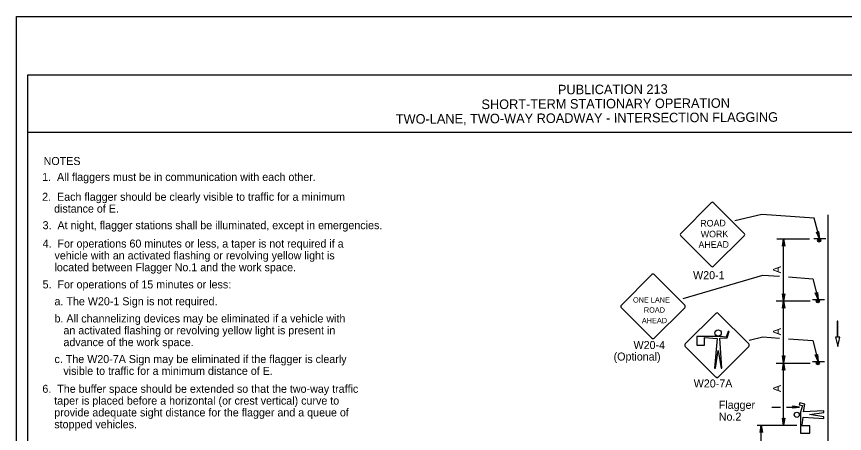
# Model space of a CAD drawing. Extents: x -14145 to -13662, y 30244 to 30661.
# Drawn here: x -13892.17 to -13870.45, y 30520.38 to 30531.31 of the extents above; entities that cross this region are included whole.
import ezdxf

# ---------------------------------------------------------------- set-up
doc = ezdxf.new("R2010")
doc.units = 0
for name, color, linetype in [('1', 7, 'Continuous'), ('10', 7, 'Continuous'), ('2', 7, 'Continuous'), ('4', 7, 'Continuous'), ('61', 7, 'Continuous')]:
    doc.layers.add(name, color=color, linetype=linetype)

msp = doc.modelspace()

# ---------------------------------------------------------------- linework, layer by layer
at = {"layer": '1'}
for p, q in [((-13873.95, 30526.425), (-13874.745, 30525.622)), ((-13873.082, 30525.622), (-13873.884, 30526.425)), ((-13873.33, 30525.962), (-13872.616, 30526.129)), ((-13872.616, 30526.129), (-13871.249, 30526.029)), ((-13871.25, 30526.029), (-13871.11, 30525.482)), ((-13870.881, 30515.635), (-13870.881, 30526.107)), ((-13874.745, 30525.556), (-13873.95, 30524.761)), ((-13873.884, 30524.761), (-13873.082, 30525.556)), ((-13872.228, 30525.476), (-13871.372, 30525.476)), ((-13872.048, 30523.852), (-13872.048, 30525.476)), ((-13870.943, 30525.476), (-13871.255, 30525.476)), ((-13875.508, 30524.543), (-13876.303, 30523.741)), ((-13874.639, 30523.741), (-13875.442, 30524.543)), ((-13874.681, 30523.911), (-13872.596, 30524.531)), ((-13872.596, 30524.531), (-13872.159, 30524.499)), ((-13871.917, 30524.482), (-13871.283, 30524.435)), ((-13871.284, 30524.435), (-13871.144, 30523.888)), ((-13872.246, 30523.852), (-13871.352, 30523.852)), ((-13872.048, 30522.228), (-13872.048, 30523.852)), ((-13870.977, 30523.882), (-13871.289, 30523.882)), ((-13870.977, 30523.882), (-13871.289, 30523.882)), ((-13876.303, 30523.674), (-13875.508, 30522.879)), ((-13875.442, 30522.879), (-13874.639, 30523.674)), ((-13873.825, 30523.518), (-13874.627, 30522.723)), ((-13872.962, 30522.723), (-13873.765, 30523.518)), ((-13870.621, 30523.318), (-13870.643, 30523.318)), ((-13870.643, 30523.318), (-13870.643, 30522.902)), ((-13870.621, 30522.904), (-13870.621, 30523.318)), ((-13873.705, 30522.918), (-13874.327, 30522.918)), ((-13874.327, 30522.918), (-13874.327, 30522.693)), ((-13874.125, 30522.693), (-13874.125, 30522.896)), ((-13874.125, 30522.896), (-13873.795, 30522.866)), ((-13873.795, 30522.866), (-13873.862, 30522.086)), ((-13873.72, 30522.873), (-13873.525, 30522.881)), ((-13873.667, 30522.086), (-13873.72, 30522.873)), ((-13873.555, 30522.903), (-13873.705, 30522.918)), ((-13873.502, 30523.053), (-13873.555, 30522.903)), ((-13873.525, 30522.881), (-13873.48, 30523.046)), ((-13873.48, 30523.046), (-13873.502, 30523.053)), ((-13872.95, 30522.824), (-13872.596, 30522.907)), ((-13872.596, 30522.907), (-13872.159, 30522.875)), ((-13870.643, 30522.902), (-13870.688, 30522.902)), ((-13870.688, 30522.902), (-13870.622, 30522.661)), ((-13870.622, 30522.661), (-13870.576, 30522.904)), ((-13870.576, 30522.904), (-13870.621, 30522.904)), ((-13874.627, 30522.656), (-13873.825, 30521.853)), ((-13874.327, 30522.693), (-13874.125, 30522.693)), ((-13873.765, 30521.853), (-13872.962, 30522.656)), ((-13871.917, 30522.858), (-13871.283, 30522.811)), ((-13871.284, 30522.811), (-13871.144, 30522.264)), ((-13873.832, 30522.086), (-13873.765, 30522.551)), ((-13873.765, 30522.551), (-13873.69, 30522.086)), ((-13872.246, 30522.222), (-13871.352, 30522.222)), ((-13872.048, 30520.592), (-13872.048, 30522.222)), ((-13870.977, 30522.258), (-13871.289, 30522.258)), ((-13873.862, 30522.086), (-13873.832, 30522.086)), ((-13873.69, 30522.086), (-13873.667, 30522.086)), ((-13871.624, 30521.178), (-13871.635, 30521.13)), ((-13871.635, 30521.13), (-13871.555, 30521.112)), ((-13871.49, 30521.148), (-13871.624, 30521.178)), ((-13871.527, 30520.943), (-13871.49, 30521.148)), ((-13872.36, 30521.07), (-13872.129, 30521.07)), ((-13871.972, 30521.07), (-13871.628, 30521.07)), ((-13871.555, 30521.112), (-13871.608, 30520.934)), ((-13871.608, 30520.934), (-13871.608, 30520.594)), ((-13870.991, 30520.969), (-13871.527, 30520.943)), ((-13871.365, 30520.871), (-13870.991, 30520.924)), ((-13870.991, 30520.924), (-13870.991, 30520.969)), ((-13871.563, 30520.594), (-13871.537, 30520.8)), ((-13871.537, 30520.8), (-13870.991, 30520.772)), ((-13870.991, 30520.817), (-13871.365, 30520.871)), ((-13870.991, 30520.772), (-13870.991, 30520.817)), ((-13872.741, 30520.592), (-13871.704, 30520.592)), ((-13872.632, 30516.62), (-13872.632, 30520.592)), ((-13871.608, 30520.594), (-13871.563, 30520.594)), ((-13871.358, 30520.576), (-13871.608, 30520.576)), ((-13871.608, 30520.576), (-13871.608, 30520.388)), ((-13871.358, 30520.388), (-13871.358, 30520.576)), ((-13871.608, 30520.388), (-13871.358, 30520.388))]:
    msp.add_line(p, q, dxfattribs=at)
for points in [[(-13872.066, 30525.296), (-13872.054, 30525.302), (-13872.048, 30525.476), (-13872.066, 30525.296), (-13872.078, 30525.29), (-13872.048, 30525.476), (-13872.036, 30525.302), (-13872.024, 30525.296), (-13872.048, 30525.476), (-13872.018, 30525.29), (-13872.024, 30525.296)], [(-13871.134, 30525.662), (-13871.146, 30525.65), (-13871.11, 30525.482), (-13871.134, 30525.662), (-13871.128, 30525.668), (-13871.11, 30525.482), (-13871.164, 30525.644), (-13871.176, 30525.65), (-13871.11, 30525.482), (-13871.188, 30525.656), (-13871.176, 30525.65)], [(-13872.024, 30524.032), (-13872.042, 30524.02), (-13872.048, 30523.852), (-13872.024, 30524.032), (-13872.018, 30524.038), (-13872.048, 30523.852), (-13872.06, 30524.02), (-13872.072, 30524.032), (-13872.048, 30523.852), (-13872.078, 30524.038), (-13872.072, 30524.032)], [(-13871.168, 30524.068), (-13871.18, 30524.056), (-13871.144, 30523.888), (-13871.168, 30524.068), (-13871.162, 30524.074), (-13871.144, 30523.888), (-13871.198, 30524.05), (-13871.21, 30524.056), (-13871.144, 30523.888), (-13871.222, 30524.062), (-13871.21, 30524.056)], [(-13872.066, 30523.672), (-13872.054, 30523.678), (-13872.048, 30523.852), (-13872.066, 30523.672), (-13872.078, 30523.666), (-13872.048, 30523.852), (-13872.036, 30523.678), (-13872.024, 30523.672), (-13872.048, 30523.852), (-13872.018, 30523.666), (-13872.024, 30523.672)], [(-13871.168, 30522.444), (-13871.18, 30522.432), (-13871.144, 30522.264), (-13871.168, 30522.444), (-13871.162, 30522.45), (-13871.144, 30522.264), (-13871.198, 30522.426), (-13871.21, 30522.432), (-13871.144, 30522.264), (-13871.222, 30522.438), (-13871.21, 30522.432)], [(-13872.024, 30522.408), (-13872.042, 30522.396), (-13872.048, 30522.228), (-13872.024, 30522.408), (-13872.018, 30522.414), (-13872.048, 30522.228), (-13872.06, 30522.396), (-13872.072, 30522.408), (-13872.048, 30522.228), (-13872.078, 30522.414), (-13872.072, 30522.408)], [(-13872.072, 30522.042), (-13872.06, 30522.048), (-13872.048, 30522.222), (-13872.072, 30522.042), (-13872.078, 30522.036), (-13872.048, 30522.222), (-13872.042, 30522.048), (-13872.03, 30522.042), (-13872.048, 30522.222), (-13872.018, 30522.036), (-13872.03, 30522.042)], [(-13871.807, 30521.09), (-13871.797, 30521.083), (-13871.628, 30521.07), (-13871.807, 30521.09), (-13871.817, 30521.099), (-13871.628, 30521.07), (-13871.8, 30521.06), (-13871.801, 30521.047), (-13871.628, 30521.07), (-13871.812, 30521.043), (-13871.801, 30521.047)], [(-13872.024, 30520.772), (-13872.042, 30520.766), (-13872.048, 30520.592), (-13872.024, 30520.772), (-13872.018, 30520.778), (-13872.048, 30520.592), (-13872.054, 30520.766), (-13872.072, 30520.772), (-13872.048, 30520.592), (-13872.078, 30520.778), (-13872.072, 30520.772)], [(-13872.65, 30520.412), (-13872.638, 30520.424), (-13872.632, 30520.592), (-13872.65, 30520.412), (-13872.662, 30520.406), (-13872.632, 30520.592), (-13872.62, 30520.424), (-13872.608, 30520.418), (-13872.632, 30520.592), (-13872.602, 30520.406), (-13872.608, 30520.418)]]:
    msp.add_lwpolyline(points, dxfattribs=at)
for centre, radius in [((-13871.115, 30525.437), 0.0408), ((-13871.149, 30523.843), 0.0408), ((-13873.767, 30523.011), 0.0844), ((-13871.149, 30522.219), 0.0408), ((-13871.702, 30520.866), 0.0672)]:
    msp.add_circle(centre, radius, dxfattribs=at)
for centre, radius, start, end in [((-13873.917, 30526.392), 0.0465, 45, 135), ((-13874.712, 30525.59), 0.0465, 135, 225), ((-13873.114, 30525.589), 0.0465, 315, 45), ((-13871.107, 30525.442), 0.0214, 99.521, 94.2501), ((-13873.917, 30524.794), 0.0465, 225, 315), ((-13875.477, 30524.51), 0.0465, 45, 135), ((-13876.272, 30523.707), 0.0465, 135, 225), ((-13874.674, 30523.707), 0.0465, 315, 45), ((-13871.141, 30523.848), 0.0214, 99.521, 94.2501), ((-13873.795, 30523.489), 0.0465, 45, 135), ((-13875.477, 30522.912), 0.0465, 225, 315), ((-13874.594, 30522.69), 0.0465, 135, 225), ((-13872.996, 30522.69), 0.0465, 315, 45), ((-13871.141, 30522.224), 0.0214, 99.521, 94.2501), ((-13873.795, 30521.891), 0.0465, 225, 315)]:
    msp.add_arc(centre, radius, start, end, dxfattribs=at)
at = {"layer": '10'}
for p, q in [((-13891.874, 30529.777), (-13860.422, 30529.777)), ((-13891.874, 30507.207), (-13891.874, 30529.777)), ((-13891.874, 30528.277), (-13860.422, 30528.277))]:
    msp.add_line(p, q, dxfattribs=at)
at = {"layer": '61'}
msp.add_lwpolyline([(-13892.174, 30531.307), (-13859.174, 30531.307), (-13859.174, 30505.807), (-13892.174, 30505.807)], close=True, dxfattribs=at)

# ---------------------------------------------------------------- texts
at = {"layer": '1'}
for s, height, rotation, p in [('ROAD', 0.1735, 0.7566, (-13874.233, 30525.799)), ('WORK', 0.1733, 0.7588, (-13874.22, 30525.514)), ('AHEAD', 0.1735, 0.7481, (-13874.28, 30525.237))]:
    msp.add_text(s, height=height, rotation=rotation, dxfattribs=at).set_placement(p)
for s, height, p in [('ONE LANE', 0.1386, (-13875.999, 30523.808)), ('ROAD', 0.1389, (-13875.714, 30523.545)), ('AHEAD', 0.139, (-13875.766, 30523.268))]:
    msp.add_text(s, height=height, dxfattribs=at).set_placement(p)
at = {"layer": '2'}
for s, p in [('NOTES', (-13891.463, 30527.415)), ('1.  All flaggers must be in communication with each other.', (-13891.502, 30526.997)), ('2.  Each flagger should be clearly visible to traffic for a minimum', (-13891.502, 30526.477)), ('    distance of E.', (-13891.502, 30526.167)), ('3.  At night, flagger stations shall be illuminated, except in emergencies.', (-13891.49, 30525.732)), ('4.  For operations 60 minutes or less, a taper is not required if a', (-13891.49, 30525.25)), ('    vehicle with an activated flashing or revolving yellow light is', (-13891.49, 30524.94)), ('    located between Flagger No.1 and the work space.', (-13891.49, 30524.63)), ('W20-1', (-13874.423, 30524.422)), ('5.  For operations of 15 minutes or less:', (-13891.49, 30524.18)), ('    a. The W20-1 Sign is not required.', (-13891.49, 30523.738)), ('    b. All channelizing devices may be eliminated if a vehicle with', (-13891.49, 30523.286)), ('       an activated flashing or revolving yellow light is present in', (-13891.49, 30522.976)), ('       advance of the work space.', (-13891.49, 30522.666)), ('W20-4', (-13875.985, 30522.59)), ('    c. The W20-7A Sign may be eliminated if the flagger is clearly ', (-13891.49, 30522.222)), ('(Optional)', (-13876.508, 30522.288)), ('       visible to traffic for a minimum distance of E.', (-13891.49, 30521.912)), ('W20-7A', (-13874.406, 30521.583)), ('6.  The buffer space should be extended so that the two-way traffic', (-13891.496, 30521.443)), ('    taper is placed before a horizontal (or crest vertical) curve to', (-13891.496, 30521.133)), ('Flagger', (-13873.749, 30521.023)), ('    provide adequate sight distance for the flagger and a queue of', (-13891.496, 30520.823)), ('No.2', (-13873.749, 30520.713)), ('    stopped vehicles.', (-13891.496, 30520.513))]:
    msp.add_text(s, height=0.21, dxfattribs=at).set_placement(p)
for p in [(-13872.12, 30524.576), (-13872.12, 30522.952), (-13872.118, 30521.462)]:
    msp.add_text('A', height=0.21, rotation=90, dxfattribs=at).set_placement(p)
at = {"layer": '4'}
for s, p in [('PUBLICATION 213', (-13877.968, 30529.267)), ('SHORT-TERM STATIONARY OPERATION', (-13879.974, 30528.881)), ('TWO-LANE, TWO-WAY ROADWAY - INTERSECTION FLAGGING', (-13882.222, 30528.495))]:
    msp.add_text(s, height=0.25, rotation=0.31, dxfattribs=at).set_placement(p)

doc.saveas('drawing.dxf')
